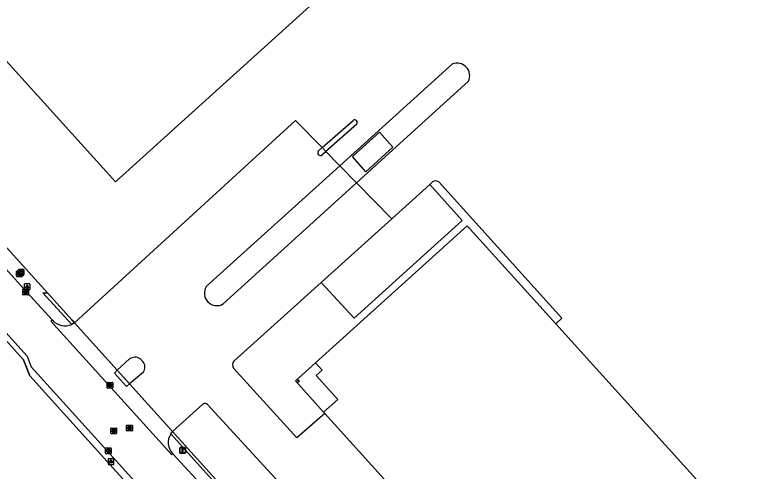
# Model space of a CAD drawing. Extents: x 156141 to 158132, y 385651 to 388399.
# Drawn here: x 156819.3 to 156948.2, y 387723 to 387802.7 of the extents above; entities that cross this region are included whole.
import ezdxf

# ---------------------------------------------------------------- set-up
doc = ezdxf.new("R2010")
doc.units = 0
for name, color, linetype in [('IMGEO_Brandkraan', 7, 'Continuous'), ('IMGEO_Groenvoorziening', 7, 'Continuous'), ('IMGEO_Hek', 7, 'Continuous'), ('IMGEO_Kolk', 7, 'Continuous'), ('IMGEO_Lichtpunt', 7, 'Continuous'), ('IMGEO_Pand', 7, 'Continuous'), ('IMGEO_Pand_overbouw', 7, 'Continuous'), ('IMGEO_Rijbaan_lokaal_gesloten', 7, 'Continuous'), ('IMGEO_Rioolput', 7, 'Continuous'), ('IMGEO_Verkeersbordpaal', 7, 'Continuous'), ('IMGEO_Verkeerseiland_gesloten', 7, 'Continuous'), ('IMGEO_Verkeerseiland_open', 7, 'Continuous'), ('IMGEO_Verklikker', 7, 'Continuous'), ('IMGEO_Voetpad_open', 7, 'Continuous')]:
    doc.layers.add(name, color=color, linetype=linetype)

msp = doc.modelspace()

# ---------------------------------------------------------------- linework, layer by layer
at = {"layer": 'IMGEO_Brandkraan'}
for p, q in [((156819.56, 387757.01), (156819.56, 387757.86)), ((156819.63, 387757.94), (156820.48, 387757.94)), ((156820.48, 387756.93), (156819.63, 387756.93)), ((156820.04, 387757.71), (156820.07, 387757.71)), ((156820.07, 387757.16), (156820.04, 387757.16)), ((156820.56, 387757.86), (156820.56, 387757.01))]:
    msp.add_line(p, q, dxfattribs=at)
for points in [[(156819.56, 387757.01), (156819.56, 387757.86)], [(156819.63, 387757.94), (156820.48, 387757.94)], [(156820.48, 387756.93), (156819.63, 387756.93)], [(156819.9, 387757.63), (156819.9, 387757.23), (156820.12, 387757.23)], [(156820.14, 387757.63), (156819.9, 387757.63)], [(156820.08, 387757.55), (156820.03, 387757.55), (156820.03, 387757.48)], [(156820.03, 387757.48), (156820.08, 387757.48)], [(156820.09, 387757.4), (156820.03, 387757.4), (156820.03, 387757.32)], [(156820.03, 387757.32), (156820.09, 387757.32)], [(156820.56, 387757.86), (156820.56, 387757.01)]]:
    msp.add_lwpolyline(points, dxfattribs=at)
for centre, radius, start, end in [((156819.63, 387757.86), 0.0765, 91.552, 178.448), ((156819.63, 387757.86), 0.0765, 91.552, 178.448), ((156819.63, 387757.01), 0.0765, 181.552, 268.448), ((156819.63, 387757.01), 0.0765, 181.552, 268.448), ((156820.08, 387757.52), 0.0379, 267.8285, 90.9355), ((156820.09, 387757.36), 0.0404, 269.8759, 90.5077), ((156820.12, 387757.49), 0.251, 268.6676, 293.5347), ((156820.14, 387757.49), 0.145, 59.4692, 91.5367), ((156820.16, 387757.54), 0.0922, 285.5137, 58.1501), ((156820.17, 387757.35), 0.105, 301.3115, 78.989), ((156820.48, 387757.86), 0.0765, 1.552, 88.448), ((156820.48, 387757.86), 0.0765, 1.552, 88.448), ((156820.48, 387757.01), 0.0765, 271.552, 358.448), ((156820.48, 387757.01), 0.0765, 271.552, 358.448)]:
    msp.add_arc(centre, radius, start, end, dxfattribs=at)
for centre, major_axis, ratio, start_param, end_param in [((156820.04, 387757.43), (-0.387, 0.002), 0.722429, 4.712389, 7.853982), ((156820.07, 387757.43), (-0.39, 0.002), 0.717154, 1.570796, 4.712389)]:
    msp.add_ellipse(centre, major_axis=major_axis, ratio=ratio, start_param=start_param, end_param=end_param, dxfattribs=at)
at = {"layer": 'IMGEO_Groenvoorziening'}
for points in [[(156824.99, 387754.11), (156778.89, 387805.09), (156645.17, 387952.98), (156722.7, 388026.43)], [(156498.26, 387797.3), (156496.43, 387799.76), (156494.89, 387802.35), (156493.58, 387805.06), (156492.83, 387807.99), (156492.71, 387811.02), (156493.24, 387813.99), (156494.32, 387816.81), (156496.09, 387819.26), (156498.14, 387821.48), (156500.32, 387823.54), (156622.58, 387939.49), (156649.33, 387932.1), (156782.83, 387784.44), (156820.8, 387742.43), (156821.88, 387739.62), (156865.49, 387691.34), (156868.19, 387690), (156873.6, 387683.82)], [(156885.08, 387767.07), (156891.71, 387773.05)], [(156829.21, 387748.6), (156824.19, 387754.14), (156824.99, 387754.11)], [(156824.99, 387754.11), (156829.3, 387749.34), (156829.72, 387748.87)], [(156846.82, 387729.92), (156851.13, 387725.15), (156930.51, 387637.15)], [(156930.51, 387637.15), (156930, 387637.17), (156851.09, 387724.43), (156846.49, 387729.5)]]:
    msp.add_lwpolyline(points, dxfattribs=at)
at = {"layer": 'IMGEO_Hek'}
for points in [[(156824.99, 387754.11), (156778.89, 387805.09), (156645.17, 387952.98), (156722.7, 388026.43)], [(156649.33, 387932.1), (156782.83, 387784.44), (156820.8, 387742.43)], [(156829.72, 387748.87), (156868.3, 387784.22), (156870.24, 387782.25)], [(156829.72, 387748.87), (156829.3, 387749.34), (156824.99, 387754.11)], [(156846.82, 387729.92), (156829.72, 387748.87)], [(156873.6, 387683.82), (156868.19, 387690), (156865.49, 387691.34), (156821.88, 387739.62), (156820.8, 387742.43)], [(156851.13, 387725.15), (156846.82, 387729.92)], [(156930.51, 387637.15), (156851.13, 387725.15)]]:
    msp.add_lwpolyline(points, dxfattribs=at)
at = {"layer": 'IMGEO_Kolk'}
for p, q in [((156820.67, 387753.84), (156820.67, 387754.69)), ((156820.75, 387754.76), (156821.6, 387754.76)), ((156821.16, 387754.54), (156821.19, 387754.54)), ((156821.67, 387754.69), (156821.67, 387753.84)), ((156821.6, 387753.76), (156820.75, 387753.76)), ((156821.18, 387753.98), (156821.16, 387753.98)), ((156835.39, 387737.57), (156835.39, 387738.42)), ((156835.47, 387738.5), (156836.32, 387738.5)), ((156836.32, 387737.5), (156835.47, 387737.5)), ((156835.88, 387738.28), (156835.91, 387738.28)), ((156835.9, 387737.72), (156835.88, 387737.72)), ((156836.39, 387738.42), (156836.39, 387737.57)), ((156835.11, 387726.12), (156835.11, 387726.97)), ((156835.19, 387727.05), (156836.04, 387727.05)), ((156836.04, 387726.05), (156835.19, 387726.05)), ((156835.6, 387726.83), (156835.63, 387726.83)), ((156835.62, 387726.27), (156835.6, 387726.27)), ((156836.11, 387726.97), (156836.11, 387726.12))]:
    msp.add_line(p, q, dxfattribs=at)
for points in [[(156820.67, 387753.84), (156820.67, 387754.69)], [(156820.75, 387754.76), (156821.6, 387754.76)], [(156820.99, 387754.46), (156821.12, 387754.46), (156821.12, 387754.31), (156821.25, 387754.46), (156821.41, 387754.46), (156821.27, 387754.31), (156821.42, 387754.06), (156821.27, 387754.06), (156821.18, 387754.23), (156821.12, 387754.16), (156821.12, 387754.06), (156820.99, 387754.06), (156820.99, 387754.46)], [(156821.67, 387754.69), (156821.67, 387753.84)], [(156821.6, 387753.76), (156820.75, 387753.76)], [(156835.39, 387737.57), (156835.39, 387738.42)], [(156835.47, 387738.5), (156836.32, 387738.5)], [(156836.32, 387737.5), (156835.47, 387737.5)], [(156835.71, 387738.2), (156835.84, 387738.2), (156835.84, 387738.04), (156835.97, 387738.2), (156836.13, 387738.2), (156835.99, 387738.05), (156836.14, 387737.8), (156835.99, 387737.8), (156835.9, 387737.96), (156835.84, 387737.89), (156835.84, 387737.8), (156835.71, 387737.8), (156835.71, 387738.2)], [(156836.39, 387738.42), (156836.39, 387737.57)], [(156835.11, 387726.12), (156835.11, 387726.97)], [(156835.19, 387727.05), (156836.04, 387727.05)], [(156836.04, 387726.05), (156835.19, 387726.05)], [(156835.43, 387726.75), (156835.56, 387726.75), (156835.56, 387726.6), (156835.69, 387726.75), (156835.85, 387726.75), (156835.7, 387726.6), (156835.86, 387726.35), (156835.7, 387726.35), (156835.62, 387726.51), (156835.56, 387726.44), (156835.56, 387726.35), (156835.43, 387726.35), (156835.43, 387726.75)], [(156836.11, 387726.97), (156836.11, 387726.12)]]:
    msp.add_lwpolyline(points, dxfattribs=at)
for centre, start, end in [((156820.75, 387754.69), 91.552, 178.448), ((156820.75, 387754.69), 91.552, 178.448), ((156821.6, 387754.69), 1.552, 88.448), ((156821.6, 387754.69), 1.552, 88.448), ((156820.75, 387753.84), 181.552, 268.448), ((156820.75, 387753.84), 181.552, 268.448), ((156821.6, 387753.84), 271.552, 358.448), ((156821.6, 387753.84), 271.552, 358.448), ((156835.47, 387738.42), 91.552, 178.448), ((156835.47, 387738.42), 91.552, 178.448), ((156835.47, 387737.57), 181.552, 268.448), ((156835.47, 387737.57), 181.552, 268.448), ((156836.32, 387738.42), 1.552, 88.448), ((156836.32, 387738.42), 1.552, 88.448), ((156836.32, 387737.57), 271.552, 358.448), ((156836.32, 387737.57), 271.552, 358.448), ((156835.19, 387726.97), 91.552, 178.448), ((156835.19, 387726.97), 91.552, 178.448), ((156835.19, 387726.12), 181.552, 268.448), ((156835.19, 387726.12), 181.552, 268.448), ((156836.04, 387726.97), 1.552, 88.448), ((156836.04, 387726.97), 1.552, 88.448), ((156836.04, 387726.12), 271.552, 358.448), ((156836.04, 387726.12), 271.552, 358.448)]:
    msp.add_arc(centre, 0.0765, start, end, dxfattribs=at)
for centre, major_axis, ratio, start_param, end_param in [((156821.16, 387754.26), (-0.387, 0.002), 0.722429, 4.712389, 7.853982), ((156821.18, 387754.26), (-0.39, 0.002), 0.717154, 1.570796, 4.712389), ((156835.88, 387738), (-0.387, 0.002), 0.722429, 4.712389, 7.853982), ((156835.9, 387738), (-0.39, 0.002), 0.717154, 1.570796, 4.712389), ((156835.6, 387726.55), (-0.387, 0.002), 0.722429, 4.712389, 7.853982), ((156835.62, 387726.55), (-0.39, 0.002), 0.717154, 1.570796, 4.712389)]:
    msp.add_ellipse(centre, major_axis=major_axis, ratio=ratio, start_param=start_param, end_param=end_param, dxfattribs=at)
at = {"layer": 'IMGEO_Lichtpunt'}
for p, q in [((156820.93, 387755.58), (156820.93, 387754.77)), ((156820.93, 387755.58), (156820.93, 387754.77)), ((156821.83, 387755.68), (156821.02, 387755.68)), ((156821.83, 387755.68), (156821.02, 387755.68)), ((156821.93, 387754.77), (156821.93, 387755.58)), ((156821.93, 387754.77), (156821.93, 387755.58)), ((156821.02, 387754.68), (156821.83, 387754.68)), ((156821.02, 387754.68), (156821.83, 387754.68)), ((156835.57, 387725.08), (156835.57, 387724.28)), ((156835.57, 387725.08), (156835.57, 387724.28)), ((156836.48, 387725.18), (156835.67, 387725.18)), ((156836.48, 387725.18), (156835.67, 387725.18)), ((156836.57, 387724.28), (156836.57, 387725.08)), ((156836.57, 387724.28), (156836.57, 387725.08)), ((156835.67, 387724.18), (156836.48, 387724.18)), ((156835.67, 387724.18), (156836.48, 387724.18))]:
    msp.add_line(p, q, dxfattribs=at)
for points in [[(156821.3, 387755.24), (156821.34, 387755.22), (156821.15, 387754.95), (156821.12, 387754.98), (156821.3, 387755.24)], [(156821.4, 387755.2), (156821.45, 387755.2), (156821.45, 387754.87), (156821.4, 387754.87), (156821.4, 387755.2)], [(156821.51, 387755.22), (156821.55, 387755.24), (156821.74, 387754.98), (156821.7, 387754.95), (156821.51, 387755.22)], [(156835.95, 387724.75), (156835.99, 387724.72), (156835.8, 387724.46), (156835.76, 387724.48), (156835.95, 387724.75)], [(156836.05, 387724.7), (156836.1, 387724.7), (156836.1, 387724.38), (156836.05, 387724.38), (156836.05, 387724.7)], [(156836.16, 387724.72), (156836.2, 387724.75), (156836.38, 387724.48), (156836.35, 387724.46), (156836.16, 387724.72)]]:
    msp.add_lwpolyline(points, dxfattribs=at)
for centre in [(156821.43, 387755.38), (156836.07, 387724.88)]:
    msp.add_circle(centre, 0.0994, dxfattribs=at)
for centre, start, end in [((156821.02, 387755.58), 90, 180), ((156821.02, 387755.58), 90, 180), ((156821.83, 387755.58), 0, 90), ((156821.83, 387755.58), 0, 90), ((156821.02, 387754.77), 180, 270), ((156821.02, 387754.77), 180, 270), ((156821.83, 387754.77), 270, 0), ((156821.83, 387754.77), 270, 360), ((156835.67, 387725.08), 90, 180), ((156835.67, 387725.08), 90, 180), ((156836.48, 387725.08), 0, 90), ((156836.48, 387725.08), 0, 90), ((156835.67, 387724.28), 180, 270), ((156835.67, 387724.28), 180, 270), ((156836.48, 387724.28), 270, 0), ((156836.48, 387724.28), 270, 360)]:
    msp.add_arc(centre, 0.0946, start, end, dxfattribs=at)
at = {"layer": 'IMGEO_Pand'}
for points in [[(156881.67, 387814.03), (156836.85, 387773.51), (156675.66, 387951.87), (156720.5, 387992.39), (156881.67, 387814.03)], [(156885.3, 387779.56), (156880.56, 387775.27), (156878.22, 387777.91), (156882.93, 387782.17), (156885.3, 387779.56)], [(156873.4, 387733.05), (156873.18, 387733.29), (156875.67, 387735.54), (156871.88, 387739.73), (156872.92, 387740.65), (156871.79, 387741.9), (156898.25, 387765.85), (156913.72, 387748.72)], [(156913.72, 387748.72), (156963.88, 387693.2), (156933.91, 387666.14)], [(156933.91, 387666.14), (156873.4, 387733.05)]]:
    msp.add_lwpolyline(points, dxfattribs=at)
for start, end in [(0, 180), (180, 360)]:
    msp.add_arc((156868.8, 387738.72), 0.15, start, end, dxfattribs=at)
at = {"layer": 'IMGEO_Pand_overbouw'}
msp.add_lwpolyline([(156875.67, 387735.54), (156871.88, 387739.73), (156872.92, 387740.65), (156871.79, 387741.9), (156868.27, 387738.76), (156873.18, 387733.29)], close=True, dxfattribs=at)
at = {"layer": 'IMGEO_Rijbaan_lokaal_gesloten'}
for points in [[(156647.68, 387945.96), (156648.35, 387945.21), (156648.58, 387945.4), (156739.74, 387844.55), (156808.65, 387768.3), (156821.38, 387754.27), (156825.78, 387749.39)], [(156646.93, 387936.05), (156648.02, 387934.84), (156650.91, 387931.65), (156655.97, 387926.06), (156698.29, 387879.31), (156783.5, 387785.04), (156803.34, 387763.09), (156821.43, 387743.06), (156822.11, 387741.2), (156834.27, 387727.75), (156866.96, 387691.61), (156868.77, 387690.71), (156870.79, 387688.47), (156872.8, 387686.26), (156873.71, 387685.26)], [(156829.72, 387748.87), (156868.3, 387784.22), (156872.96, 387779.47)], [(156872.96, 387779.47), (156872.26, 387778.85)], [(156872.91, 387778.21), (156873.59, 387778.81)], [(156873.59, 387778.81), (156876.04, 387776.32)], [(156876.04, 387776.32), (156852.71, 387755.23)], [(156855.67, 387752.22), (156878.95, 387773.34)], [(156878.95, 387773.34), (156885.08, 387767.07)], [(156885.08, 387767.07), (156872.76, 387755.96)], [(156857.51, 387742.21), (156872.76, 387755.96)], [(156846.89, 387726.04), (156846.68, 387725.85), (156833.36, 387740.58), (156825.56, 387749.2), (156825.78, 387749.39)], [(156825.78, 387749.39), (156825.82, 387749.35)], [(156829.72, 387748.87), (156829.21, 387748.6)], [(156837.17, 387740.62), (156829.72, 387748.87)], [(156841.15, 387742.63), (156841.64, 387742.15)], [(156837.17, 387740.62), (156839.31, 387742.59)], [(156839.29, 387738.27), (156838.8, 387737.8), (156836.68, 387740.1), (156837.17, 387740.62)], [(156841.72, 387740.3), (156839.29, 387738.27)], [(156873.4, 387733.05), (156868.49, 387728.8), (156857.47, 387740.96)], [(156846.82, 387729.92), (156839.29, 387738.27)], [(156846.82, 387729.92), (156852.13, 387734.72)], [(156852.92, 387734.65), (156865.39, 387721.07), (156865.55, 387720.89)], [(156846.49, 387729.5), (156846.82, 387729.92)], [(156846.89, 387726.04), (156850.92, 387721.63), (156926.56, 387638.02), (156927.24, 387637.26)]]:
    msp.add_lwpolyline(points, dxfattribs=at)
for centre, radius, start, end in [((156872.62, 387778.56), 0.46, 141.7019, 310.2462), ((156854.54, 387754.07), 2.17, 147.658, 301.4974), ((156828.07, 387751.46), 3.08, 223.272, 291.7635), ((156840.27, 387741.2), 1.69, 58.2558, 124.4795), ((156840.39, 387741.16), 1.59, 327.1398, 38.3246), ((156858.28, 387741.56), 1.01, 139.4639, 216.5106), ((156852.48, 387734.2), 0.627, 45.9775, 124.4712), ((156848.82, 387728.01), 2.76, 147.3926, 225.5275)]:
    msp.add_arc(centre, radius, start, end, dxfattribs=at)
at = {"layer": 'IMGEO_Rioolput'}
for p, q in [((156838.87, 387731.02), (156839.72, 387731.02)), ((156836.05, 387729.61), (156836.05, 387730.46)), ((156836.12, 387730.54), (156836.97, 387730.54)), ((156836.53, 387730.32), (156836.56, 387730.32)), ((156836.56, 387729.76), (156836.53, 387729.76)), ((156837.05, 387730.46), (156837.05, 387729.61)), ((156838.8, 387730.1), (156838.8, 387730.95)), ((156839.72, 387730.02), (156838.87, 387730.02)), ((156839.28, 387730.8), (156839.31, 387730.8)), ((156839.31, 387730.24), (156839.28, 387730.24)), ((156839.8, 387730.95), (156839.8, 387730.1)), ((156836.97, 387729.54), (156836.12, 387729.54))]:
    msp.add_line(p, q, dxfattribs=at)
for points in [[(156838.87, 387731.02), (156839.72, 387731.02)], [(156836.05, 387729.61), (156836.05, 387730.46)], [(156836.12, 387730.54), (156836.97, 387730.54)], [(156836.64, 387730.23), (156836.38, 387730.24), (156836.38, 387729.84)], [(156836.38, 387729.84), (156836.51, 387729.84), (156836.51, 387730), (156836.52, 387730)], [(156836.56, 387730.16), (156836.51, 387730.16), (156836.51, 387730.07)], [(156836.51, 387730.07), (156836.56, 387730.07)], [(156836.56, 387729.97), (156836.64, 387729.84), (156836.78, 387729.84), (156836.71, 387729.96)], [(156837.05, 387730.46), (156837.05, 387729.61)], [(156838.8, 387730.1), (156838.8, 387730.95)], [(156839.72, 387730.02), (156838.87, 387730.02)], [(156839.38, 387730.72), (156839.13, 387730.72), (156839.13, 387730.32)], [(156839.13, 387730.32), (156839.26, 387730.32), (156839.26, 387730.49), (156839.27, 387730.49)], [(156839.31, 387730.64), (156839.26, 387730.64), (156839.26, 387730.56)], [(156839.26, 387730.56), (156839.31, 387730.56)], [(156839.31, 387730.46), (156839.39, 387730.32), (156839.52, 387730.32), (156839.46, 387730.45)], [(156839.8, 387730.95), (156839.8, 387730.1)], [(156836.97, 387729.54), (156836.12, 387729.54)]]:
    msp.add_lwpolyline(points, dxfattribs=at)
for centre, radius, start, end in [((156838.87, 387730.95), 0.0765, 91.552, 178.448), ((156838.87, 387730.95), 0.0765, 91.552, 178.448), ((156839.72, 387730.95), 0.0765, 1.552, 88.448), ((156839.72, 387730.95), 0.0765, 1.552, 88.448), ((156836.12, 387730.46), 0.0765, 91.552, 178.448), ((156836.12, 387730.46), 0.0765, 91.552, 178.448), ((156836.52, 387729.95), 0.0533, 26.0293, 88.6989), ((156836.57, 387730.06), 0.0964, 77.0061, 93.1865), ((156836.54, 387730.26), 0.19, 274.7715, 282.9687), ((156836.58, 387730.12), 0.0378, 276.6634, 79.6772), ((156836.63, 387730.13), 0.109, 350.3612, 89.416), ((156836.63, 387730.12), 0.112, 277.5842, 350.9817), ((156836.62, 387729.91), 0.108, 29.5134, 73.7905), ((156836.97, 387730.46), 0.0765, 1.552, 88.448), ((156836.97, 387730.46), 0.0765, 1.552, 88.448), ((156838.87, 387730.1), 0.0765, 181.552, 268.448), ((156838.87, 387730.1), 0.0765, 181.552, 268.448), ((156839.27, 387730.43), 0.0533, 26.0293, 88.6989), ((156839.32, 387730.55), 0.0964, 77.0061, 93.1865), ((156839.29, 387730.75), 0.19, 274.7715, 282.9687), ((156839.33, 387730.6), 0.0378, 276.6634, 79.6772), ((156839.38, 387730.61), 0.109, 350.3612, 89.416), ((156839.38, 387730.61), 0.112, 277.5842, 350.9817), ((156839.37, 387730.4), 0.108, 29.5134, 73.7905), ((156839.72, 387730.1), 0.0765, 271.552, 358.448), ((156839.72, 387730.1), 0.0765, 271.552, 358.448), ((156836.12, 387729.61), 0.0765, 181.552, 268.448), ((156836.12, 387729.61), 0.0765, 181.552, 268.448), ((156836.97, 387729.61), 0.0765, 271.552, 358.448), ((156836.97, 387729.61), 0.0765, 271.552, 358.448)]:
    msp.add_arc(centre, radius, start, end, dxfattribs=at)
for centre, major_axis, ratio, start_param, end_param in [((156836.53, 387730.04), (-0.387, 0.002), 0.722429, 4.712389, 7.853982), ((156836.56, 387730.04), (-0.39, 0.002), 0.717154, 1.570796, 4.712389), ((156839.28, 387730.52), (-0.387, 0.002), 0.722429, 4.712389, 7.853982), ((156839.31, 387730.52), (-0.39, 0.002), 0.717154, 1.570796, 4.712389)]:
    msp.add_ellipse(centre, major_axis=major_axis, ratio=ratio, start_param=start_param, end_param=end_param, dxfattribs=at)
at = {"layer": 'IMGEO_Verkeersbordpaal'}
for p, q in [((156848.06, 387726.23), (156848.06, 387727.03)), ((156848.06, 387727.03), (156848.06, 387726.23)), ((156848.16, 387727.13), (156848.95, 387727.13)), ((156848.95, 387727.13), (156848.16, 387727.13)), ((156848.95, 387726.13), (156848.16, 387726.13)), ((156848.16, 387726.13), (156848.95, 387726.13)), ((156849.05, 387727.03), (156849.05, 387726.23)), ((156849.05, 387726.23), (156849.05, 387727.03))]:
    msp.add_line(p, q, dxfattribs=at)
msp.add_lwpolyline([(156848.48, 387727.01), (156848.63, 387727.01), (156848.63, 387726.26), (156848.48, 387726.26), (156848.48, 387727.01)], dxfattribs=at)
for centre, start, end in [((156848.16, 387727.03), 90, 180), ((156848.16, 387727.03), 90, 180), ((156848.16, 387726.23), 180, 270), ((156848.16, 387726.23), 180, 270), ((156848.95, 387727.03), 0, 90), ((156848.95, 387727.03), 360, 90), ((156848.95, 387726.23), 270, 0), ((156848.95, 387726.23), 270, 0)]:
    msp.add_arc(centre, 0.1, start, end, dxfattribs=at)
at = {"layer": 'IMGEO_Verkeerseiland_gesloten'}
for points in [[(156872.96, 387779.47), (156878.33, 387784.22)], [(156878.97, 387783.59), (156873.59, 387778.81)], [(156872.96, 387779.47), (156873.59, 387778.81)], [(156839.29, 387738.27), (156837.17, 387740.62)]]:
    msp.add_lwpolyline(points, dxfattribs=at)
msp.add_arc((156878.62, 387783.87), 0.452, 321.1307, 128.8693, dxfattribs=at)
at = {"layer": 'IMGEO_Verkeerseiland_open'}
for points in [[(156876.04, 387776.32), (156895.68, 387794.08)], [(156898.49, 387791.07), (156878.95, 387773.34)], [(156876.04, 387776.32), (156878.95, 387773.34)]]:
    msp.add_lwpolyline(points, dxfattribs=at)
msp.add_arc((156896.48, 387792.01), 2.22, 335.025, 111.0754, dxfattribs=at)
at = {"layer": 'IMGEO_Verklikker'}
for p, q in [((156819.88, 387757.3), (156819.88, 387758.1)), ((156819.88, 387758.1), (156819.88, 387757.3)), ((156819.98, 387758.2), (156820.77, 387758.2)), ((156820.77, 387758.2), (156819.98, 387758.2)), ((156820.87, 387758.1), (156820.87, 387757.3)), ((156820.87, 387757.3), (156820.87, 387758.1)), ((156820.77, 387757.2), (156819.98, 387757.2)), ((156819.98, 387757.2), (156820.77, 387757.2))]:
    msp.add_line(p, q, dxfattribs=at)
for points in [[(156819.98, 387757.93), (156820.77, 387757.93), (156820.77, 387757.46), (156819.98, 387757.46), (156819.98, 387757.93)], [(156820.05, 387757.86), (156820.05, 387757.53), (156820.71, 387757.53), (156820.71, 387757.86), (156820.05, 387757.86)]]:
    msp.add_lwpolyline(points, dxfattribs=at)
for centre, start, end in [((156819.98, 387758.1), 90, 180), ((156819.98, 387758.1), 90, 180), ((156820.77, 387758.1), 0, 90), ((156820.77, 387758.1), 360, 90), ((156819.98, 387757.3), 180, 270), ((156819.98, 387757.3), 180, 270), ((156820.77, 387757.3), 270, 0), ((156820.77, 387757.3), 270, 0)]:
    msp.add_arc(centre, 0.1, start, end, dxfattribs=at)
at = {"layer": 'IMGEO_Voetpad_open'}
for points in [[(156872.76, 387755.96), (156878.5, 387749.69), (156897.37, 387766.77), (156891.71, 387773.05)], [(156891.71, 387773.05), (156892.22, 387773.51)], [(156893.29, 387773.51), (156914.76, 387749.69), (156913.72, 387748.72)]]:
    msp.add_lwpolyline(points, dxfattribs=at)
msp.add_arc((156892.75, 387772.49), 1.16, 62.307, 117.693, dxfattribs=at)

doc.saveas('drawing.dxf')
